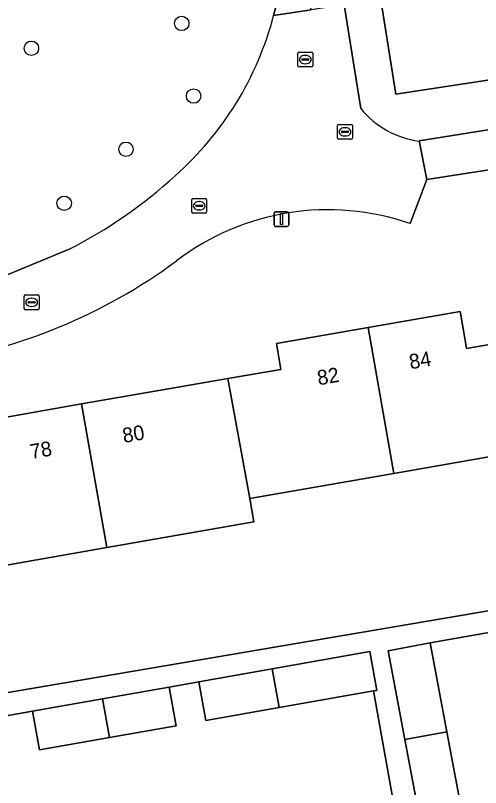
# Model space of a CAD drawing. Extents: x 162879 to 165540, y 384011 to 385181.
# Drawn here: x 164541.5 to 164573.1, y 384528.7 to 384581.1 of the extents above; entities that cross this region are included whole.
import ezdxf

# ---------------------------------------------------------------- set-up
doc = ezdxf.new("R2010")
doc.units = 0
for name, color, linetype in [('IMGEO_Boom', 7, 'Continuous'), ('IMGEO_Erf', 7, 'Continuous'), ('IMGEO_Groenvoorziening', 7, 'Continuous'), ('IMGEO_Kolk', 7, 'Continuous'), ('IMGEO_Lichtmast', 7, 'Continuous'), ('IMGEO_Pand', 7, 'Continuous'), ('IMGEO_Pand_nummerreeks', 7, 'Continuous'), ('IMGEO_Rijbaan_lokaal_open', 7, 'Continuous'), ('IMGEO_Rioolput', 7, 'Continuous'), ('IMGEO_Voetpad_open', 7, 'Continuous')]:
    doc.layers.add(name, color=color, linetype=linetype)

msp = doc.modelspace()

# ---------------------------------------------------------------- linework, layer by layer
at = {"layer": 'IMGEO_Boom'}
for centre in [(164552.794, 384580.541), (164542.596, 384578.859), (164553.596, 384575.613), (164549.012, 384572.003), (164544.821, 384568.342)]:
    msp.add_circle(centre, 0.489, dxfattribs=at)
at = {"layer": 'IMGEO_Erf'}
for points in [[(164597.81, 384611.079), (164563.123, 384602.066), (164567.317, 384575.741), (164576.06, 384577.074), (164575.731, 384578.848), (164585.429, 384580.647), (164586.137, 384576.832), (164576.439, 384575.033), (164576.664, 384573.821), (164577.865, 384574.015), (164587.839, 384575.435), (164595.685, 384575.987), (164599.336, 384576.373)], [(164581.555, 384528.351), (164580.493, 384534.233), (164579.408, 384540.243), (164569.635, 384538.513), (164570.771, 384532.477), (164571.878, 384526.602), (164572.752, 384521.962), (164569.904, 384521.425), (164570.135, 384520.143), (164573.147, 384520.687), (164574.234, 384514.67), (164571.059, 384514.097), (164571.211, 384512.941), (164597.072, 384517.472), (164592.941, 384542.606), (164588.047, 384541.802), (164589.132, 384535.793), (164590.194, 384529.912), (164591.261, 384524.001), (164592.374, 384517.834), (164583.735, 384516.274), (164582.847, 384521.195), (164582.622, 384522.44)]]:
    msp.add_lwpolyline(points, close=True, dxfattribs=at)
for points in [[(164563.123, 384602.066), (164560.628, 384601.418), (164560.518, 384601.397), (164560.554, 384601.172), (164561.408, 384596.599), (164563.803, 384581.793), (164564.939, 384574.769)], [(164568.889, 384572.567), (164576.664, 384573.821), (164576.439, 384575.033), (164576.06, 384577.074), (164567.317, 384575.741), (164563.123, 384602.066)], [(164593.286, 384573.182), (164587.032, 384572.692), (164569.418, 384569.953), (164568.274, 384566.961)], [(164515.501, 384555.172), (164516.525, 384548.565), (164520.2, 384549.206), (164519.729, 384551.9), (164525.97, 384552.99), (164532.209, 384554.08), (164532.664, 384551.47), (164536.276, 384552.097), (164536.531, 384550.619), (164536.596, 384550.63), (164540.142, 384551.248), (164540.281, 384551.272), (164539.865, 384553.658), (164546.003, 384554.727), (164552.404, 384555.842), (164555.916, 384556.454), (164559.518, 384557.058), (164559.21, 384558.82), (164565.442, 384559.908), (164571.674, 384560.996), (164571.874, 384559.851), (164572.11, 384558.498), (164575.746, 384559.133)], [(164577.096, 384551.742), (164567.169, 384550.009), (164557.408, 384548.304), (164557.683, 384546.731), (164547.702, 384544.988), (164537.803, 384543.26), (164538.287, 384540.492), (164536.873, 384540.245), (164531.84, 384541.958), (164531.549, 384543.624), (164527.722, 384542.956), (164522.732, 384542.085), (164517.806, 384541.225), (164519.4, 384531.53), (164523.517, 384532.178), (164536.522, 384534.39), (164536.25, 384535.935), (164537.578, 384537.347), (164538.912, 384537.582), (164539.389, 384534.878), (164592.72, 384543.948)], [(164567.212, 384527.299), (164565.795, 384535.259), (164559.399, 384534.132), (164554.429, 384533.256), (164553.955, 384535.882), (164551.94, 384535.527), (164552.414, 384532.901), (164547.889, 384532.103), (164543.155, 384531.268), (164542.68, 384533.894), (164539.991, 384533.42), (164540.455, 384530.792), (164536.029, 384530.012), (164531.307, 384529.179), (164530.833, 384531.805), (164528.163, 384531.334), (164528.637, 384528.708), (164524.222, 384527.93)]]:
    msp.add_lwpolyline(points, dxfattribs=at)
for centre, radius, start, end in [((164569.654, 384578.582), 6.064, 218.9669, 262.7565), ((164562.706, 384550.971), 16.931, 70.8008, 127.338), ((164530.183, 384594.588), 37.478, 278.4685, 306.427)]:
    msp.add_arc(centre, radius, start, end, dxfattribs=at)
at = {"layer": 'IMGEO_Groenvoorziening'}
for points in [[(164554.489, 384597.617), (164533.048, 384591.655), (164533.048, 384589.387), (164538.653, 384568.62), (164539.917, 384563.937), (164540.127, 384563.159), (164545.158, 384565.226)], [(164559.022, 384581.084), (164559.144, 384581.581), (164556.788, 384596.263)]]:
    msp.add_lwpolyline(points, dxfattribs=at)
for centre, radius, start, end in [((164537.912, 384586.556), 21.807, 311.4326, 345.4683), ((164530.292, 384594.348), 32.697, 297.0436, 312.4089)]:
    msp.add_arc(centre, radius, start, end, dxfattribs=at)
at = {"layer": 'IMGEO_Kolk'}
for p, q in [((164560.674, 384577.665), (164560.674, 384578.517)), ((164560.749, 384578.591), (164561.601, 384578.591)), ((164560.976, 384578.134), (164561.374, 384578.134)), ((164561.162, 384578.371), (164561.187, 384578.371)), ((164561.675, 384578.517), (164561.675, 384577.665)), ((164560.933, 384578.085), (164560.933, 384578.097)), ((164561.371, 384578.048), (164560.973, 384578.048)), ((164561.185, 384577.811), (164561.16, 384577.811)), ((164561.417, 384578.097), (164561.417, 384578.085)), ((164561.601, 384577.591), (164560.749, 384577.591)), ((164553.478, 384567.746), (164553.478, 384568.598)), ((164553.553, 384568.672), (164554.405, 384568.672)), ((164553.78, 384568.215), (164554.178, 384568.215)), ((164553.966, 384568.452), (164553.991, 384568.452)), ((164554.479, 384568.598), (164554.479, 384567.746)), ((164554.405, 384567.672), (164553.553, 384567.672)), ((164553.737, 384568.166), (164553.737, 384568.178)), ((164554.175, 384568.129), (164553.777, 384568.129)), ((164553.989, 384567.892), (164553.964, 384567.892)), ((164554.221, 384568.178), (164554.221, 384568.166)), ((164542.114, 384561.196), (164542.114, 384562.048)), ((164542.189, 384562.122), (164543.041, 384562.122)), ((164542.602, 384561.902), (164542.627, 384561.902)), ((164543.115, 384562.048), (164543.115, 384561.196)), ((164542.373, 384561.616), (164542.373, 384561.628)), ((164542.811, 384561.579), (164542.413, 384561.579)), ((164542.416, 384561.665), (164542.814, 384561.665)), ((164542.857, 384561.628), (164542.857, 384561.616)), ((164543.041, 384561.122), (164542.189, 384561.122)), ((164542.625, 384561.342), (164542.6, 384561.342))]:
    msp.add_line(p, q, dxfattribs=at)
for points in [[(164560.674, 384577.665), (164560.674, 384578.517)], [(164560.749, 384578.591), (164561.601, 384578.591)], [(164561.675, 384578.517), (164561.675, 384577.665)], [(164561.601, 384577.591), (164560.749, 384577.591)], [(164553.478, 384567.746), (164553.478, 384568.598)], [(164553.553, 384568.672), (164554.405, 384568.672)], [(164554.479, 384568.598), (164554.479, 384567.746)], [(164554.405, 384567.672), (164553.553, 384567.672)], [(164542.114, 384561.196), (164542.114, 384562.048)], [(164542.189, 384562.122), (164543.041, 384562.122)], [(164543.115, 384562.048), (164543.115, 384561.196)], [(164543.041, 384561.122), (164542.189, 384561.122)]]:
    msp.add_lwpolyline(points, dxfattribs=at)
for centre, radius, start, end in [((164560.751, 384578.515), 0.0765, 91.552, 178.448), ((164560.751, 384578.515), 0.0765, 91.552, 178.448), ((164560.973, 384578.094), 0.0403, 85.8775, 175.7526), ((164561.378, 384578.096), 0.0386, 1.7309, 96.639), ((164561.599, 384578.515), 0.0765, 1.552, 88.448), ((164561.599, 384578.515), 0.0765, 1.552, 88.448), ((164560.751, 384577.667), 0.0765, 181.552, 268.448), ((164560.751, 384577.667), 0.0765, 181.552, 268.448), ((164560.97, 384578.084), 0.0366, 178.938, 274.7102), ((164561.374, 384578.091), 0.043, 264.8664, 352.4533), ((164561.599, 384577.667), 0.0765, 271.552, 358.448), ((164561.599, 384577.667), 0.0765, 271.552, 358.448), ((164553.555, 384568.596), 0.0765, 91.552, 178.448), ((164553.555, 384568.596), 0.0765, 91.552, 178.448), ((164553.777, 384568.175), 0.0403, 85.8775, 175.7526), ((164554.182, 384568.177), 0.0386, 1.7309, 96.639), ((164554.403, 384568.596), 0.0765, 1.552, 88.448), ((164554.403, 384568.596), 0.0765, 1.552, 88.448), ((164553.555, 384567.748), 0.0765, 181.552, 268.448), ((164553.555, 384567.748), 0.0765, 181.552, 268.448), ((164553.774, 384568.165), 0.0366, 178.938, 274.7102), ((164554.178, 384568.172), 0.043, 264.8664, 352.4533), ((164554.403, 384567.748), 0.0765, 271.552, 358.448), ((164554.403, 384567.748), 0.0765, 271.552, 358.448), ((164542.191, 384562.046), 0.0765, 91.552, 178.448), ((164542.191, 384562.046), 0.0765, 91.552, 178.448), ((164543.039, 384562.046), 0.0765, 1.552, 88.448), ((164543.039, 384562.046), 0.0765, 1.552, 88.448), ((164542.413, 384561.625), 0.0403, 85.8775, 175.7526), ((164542.41, 384561.615), 0.0366, 178.938, 274.7102), ((164542.814, 384561.622), 0.043, 264.8664, 352.4533), ((164542.818, 384561.627), 0.0386, 1.7309, 96.639), ((164542.191, 384561.198), 0.0765, 181.552, 268.448), ((164542.191, 384561.198), 0.0765, 181.552, 268.448), ((164543.039, 384561.198), 0.0765, 271.552, 358.448), ((164543.039, 384561.198), 0.0765, 271.552, 358.448)]:
    msp.add_arc(centre, radius, start, end, dxfattribs=at)
for centre, major_axis, ratio, start_param, end_param in [((164561.161, 384578.091), (-0.387, 0.002), 0.722429, 4.712389, 7.853982), ((164561.186, 384578.091), (-0.39, 0.002), 0.717154, 1.570796, 4.712389), ((164553.965, 384568.172), (-0.387, 0.002), 0.722429, 4.712389, 7.853982), ((164553.99, 384568.172), (-0.39, 0.002), 0.717154, 1.570796, 4.712389), ((164542.601, 384561.622), (-0.387, 0.002), 0.722429, 4.712389, 7.853982), ((164542.626, 384561.622), (-0.39, 0.002), 0.717154, 1.570796, 4.712389)]:
    msp.add_ellipse(centre, major_axis=major_axis, ratio=ratio, start_param=start_param, end_param=end_param, dxfattribs=at)
at = {"layer": 'IMGEO_Lichtmast'}
for p, q in [((164559.061, 384566.871), (164559.061, 384567.671)), ((164559.061, 384567.671), (164559.061, 384566.871)), ((164559.161, 384567.771), (164559.951, 384567.771)), ((164559.951, 384567.771), (164559.161, 384567.771)), ((164560.051, 384567.671), (164560.051, 384566.871)), ((164560.051, 384566.871), (164560.051, 384567.671)), ((164559.951, 384566.771), (164559.161, 384566.771)), ((164559.161, 384566.771), (164559.951, 384566.771))]:
    msp.add_line(p, q, dxfattribs=at)
msp.add_lwpolyline([(164559.481, 384567.646), (164559.631, 384567.646), (164559.631, 384566.896), (164559.481, 384566.896), (164559.481, 384567.646)], dxfattribs=at)
for centre, start, end in [((164559.161, 384567.671), 90, 180), ((164559.161, 384567.671), 90, 180), ((164559.951, 384567.671), 0, 90), ((164559.951, 384567.671), 360, 90), ((164559.161, 384566.871), 180, 270), ((164559.161, 384566.871), 180, 270), ((164559.951, 384566.871), 270, 0), ((164559.951, 384566.871), 270, 0)]:
    msp.add_arc(centre, 0.1, start, end, dxfattribs=at)
at = {"layer": 'IMGEO_Pand'}
for points in [[(164575.746, 384559.133), (164572.11, 384558.498), (164571.874, 384559.851), (164571.674, 384560.996), (164565.442, 384559.908), (164567.169, 384550.009), (164577.096, 384551.742)], [(164565.442, 384559.908), (164559.21, 384558.82), (164559.518, 384557.058), (164555.916, 384556.454), (164557.408, 384548.304), (164567.169, 384550.009)], [(164555.916, 384556.454), (164552.404, 384555.842), (164546.003, 384554.727), (164547.702, 384544.988), (164557.683, 384546.731), (164557.408, 384548.304)], [(164546.003, 384554.727), (164539.865, 384553.658), (164540.281, 384551.272), (164540.142, 384551.248), (164536.596, 384550.63), (164536.531, 384550.619), (164537.803, 384543.26), (164547.702, 384544.988)], [(164570.771, 384532.477), (164569.635, 384538.513), (164566.787, 384537.976), (164567.919, 384531.962)], [(164558.924, 384536.758), (164559.399, 384534.132), (164565.795, 384535.259), (164566.02, 384535.299), (164565.557, 384537.927)], [(164558.924, 384536.758), (164553.955, 384535.882), (164554.429, 384533.256), (164559.399, 384534.132)], [(164551.94, 384535.527), (164547.426, 384534.731), (164547.889, 384532.103), (164552.414, 384532.901)], [(164547.426, 384534.731), (164542.68, 384533.894), (164543.155, 384531.268), (164547.889, 384532.103)], [(164570.771, 384532.477), (164567.919, 384531.962), (164569.026, 384526.087), (164571.878, 384526.602)]]:
    msp.add_lwpolyline(points, close=True, dxfattribs=at)
at = {"layer": 'IMGEO_Rijbaan_lokaal_open'}
for points in [[(164564.939, 384574.769), (164563.803, 384581.793), (164561.57, 384581.462), (164559.022, 384581.084)], [(164568.274, 384566.961), (164569.418, 384569.953), (164568.889, 384572.567)], [(164545.158, 384565.226), (164540.127, 384563.159), (164539.718, 384562.991)]]:
    msp.add_lwpolyline(points, dxfattribs=at)
for centre, radius, start, end in [((164537.912, 384586.556), 21.807, 311.4326, 345.4683), ((164569.654, 384578.582), 6.064, 218.9669, 262.7565), ((164530.292, 384594.348), 32.697, 297.0436, 312.4089), ((164562.706, 384550.971), 16.931, 70.8008, 127.338), ((164530.183, 384594.588), 37.478, 278.4685, 306.427)]:
    msp.add_arc(centre, radius, start, end, dxfattribs=at)
at = {"layer": 'IMGEO_Rioolput'}
for p, q in [((164563.363, 384572.763), (164563.363, 384573.615)), ((164563.438, 384573.689), (164564.29, 384573.689)), ((164563.851, 384573.469), (164563.876, 384573.469)), ((164564.364, 384573.615), (164564.364, 384572.763)), ((164563.622, 384573.183), (164563.622, 384573.195)), ((164564.06, 384573.146), (164563.662, 384573.146)), ((164563.665, 384573.232), (164564.063, 384573.232)), ((164563.874, 384572.909), (164563.849, 384572.909)), ((164564.106, 384573.195), (164564.106, 384573.183)), ((164564.29, 384572.689), (164563.438, 384572.689))]:
    msp.add_line(p, q, dxfattribs=at)
for points in [[(164563.363, 384572.763), (164563.363, 384573.615)], [(164563.438, 384573.689), (164564.29, 384573.689)], [(164564.364, 384573.615), (164564.364, 384572.763)], [(164564.29, 384572.689), (164563.438, 384572.689)]]:
    msp.add_lwpolyline(points, dxfattribs=at)
for centre, radius, start, end in [((164563.44, 384573.613), 0.0765, 91.552, 178.448), ((164563.44, 384573.613), 0.0765, 91.552, 178.448), ((164564.288, 384573.613), 0.0765, 1.552, 88.448), ((164564.288, 384573.613), 0.0765, 1.552, 88.448), ((164563.662, 384573.192), 0.0403, 85.8775, 175.7526), ((164563.659, 384573.182), 0.0366, 178.938, 274.7102), ((164564.063, 384573.189), 0.043, 264.8664, 352.4533), ((164564.067, 384573.194), 0.0386, 1.7309, 96.639), ((164563.44, 384572.765), 0.0765, 181.552, 268.448), ((164563.44, 384572.765), 0.0765, 181.552, 268.448), ((164564.288, 384572.765), 0.0765, 271.552, 358.448), ((164564.288, 384572.765), 0.0765, 271.552, 358.448)]:
    msp.add_arc(centre, radius, start, end, dxfattribs=at)
for centre, major_axis, ratio, start_param, end_param in [((164563.85, 384573.189), (-0.387, 0.002), 0.722429, 4.712389, 7.853982), ((164563.875, 384573.189), (-0.39, 0.002), 0.717154, 1.570796, 4.712389)]:
    msp.add_ellipse(centre, major_axis=major_axis, ratio=ratio, start_param=start_param, end_param=end_param, dxfattribs=at)
at = {"layer": 'IMGEO_Voetpad_open'}
for points in [[(164555.413, 384605.184), (164555.461, 384604.79), (164555.811, 384602.217), (164556.788, 384596.263), (164559.144, 384581.581), (164559.022, 384581.084), (164561.57, 384581.462), (164559.061, 384596.922)], [(164603.738, 384556.724), (164599.271, 384567.409), (164595.685, 384575.987), (164587.839, 384575.435), (164577.865, 384574.015), (164576.664, 384573.821), (164568.889, 384572.567), (164569.418, 384569.953), (164587.032, 384572.692), (164593.286, 384573.182)], [(164592.72, 384543.948), (164539.389, 384534.878), (164536.522, 384534.39), (164523.517, 384532.178), (164523.785, 384530.562), (164528.163, 384531.334), (164530.833, 384531.805), (164535.555, 384532.638), (164539.991, 384533.42), (164542.68, 384533.894), (164547.426, 384534.731), (164551.94, 384535.527), (164553.955, 384535.882), (164558.924, 384536.758), (164565.557, 384537.927), (164566.02, 384535.299), (164565.795, 384535.259), (164567.212, 384527.299)], [(164569.026, 384526.087), (164567.919, 384531.962), (164566.787, 384537.976), (164569.635, 384538.513), (164579.408, 384540.243)]]:
    msp.add_lwpolyline(points, dxfattribs=at)

# ---------------------------------------------------------------- texts
at = {"layer": 'IMGEO_Pand_nummerreeks'}
for s, rotation, p in [('84', 9.9007, (164568.308, 384557.079)), ('82', 9.9007, (164562.073, 384555.99)), ('80', 9.9064, (164548.864, 384552.081)), ('78', 9.9064, (164542.587, 384550.985))]:
    msp.add_text(s, height=1, rotation=rotation, dxfattribs=at).set_placement(p)

doc.saveas('drawing.dxf')
